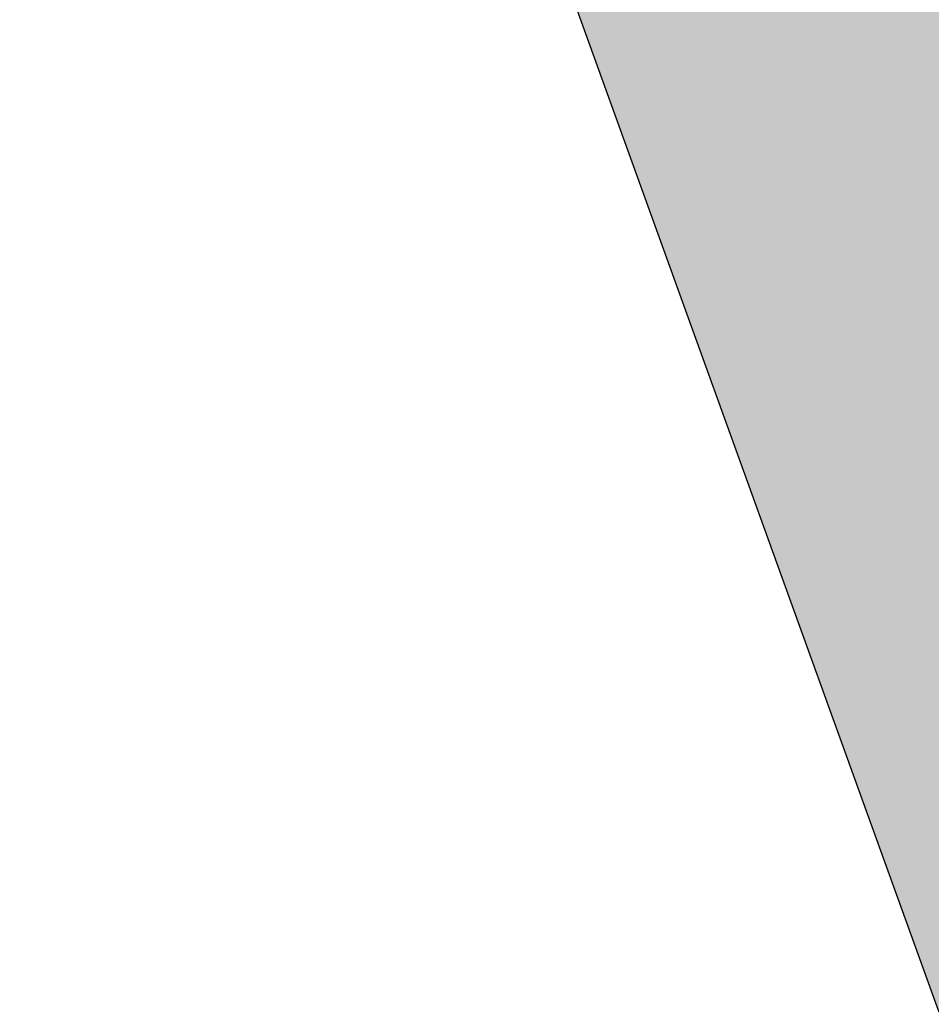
# Model space of a CAD drawing. Header units: millimetres. Extents: x -767 to 1132, y -388 to 938.
# Tile 525 of 656: x -691 to -680, y 326 to 339. Entities that reach past the tile are written whole.
import ezdxf

# ---------------------------------------------------------------- set-up
doc = ezdxf.new("R2010")
doc.units = ezdxf.units.MM
doc.header["$LTSCALE"] = 0.5
doc.layers.add('BPR-LS_COL_Grün', color=255, linetype='Continuous', lineweight=25)
doc.layers.add('LPB_-_LPB_SRF_PROM', color=255, linetype='Continuous', lineweight=13)

# ---------------------------------------------------------------- blocks, each defined once
blk = doc.blocks.new('S_Grünflächen (2D)')
at = {"layer": 'BPR-LS_COL_Grün', "linetype": 'Continuous', "lineweight": 0}
h = blk.add_hatch(color=9, dxfattribs=at)
edge = h.paths.add_edge_path()
edge.add_line((-412.135, 27.332), (-413.233, 25.358))
edge.add_line((-413.233, 25.358), (-413.367, 24.917))
edge.add_line((-413.367, 24.917), (-413.424, 24.014))
edge.add_line((-413.424, 24.014), (-399.52, -15.297))
edge.add_line((-399.52, -15.297), (-375.897, -80.765))
edge.add_line((-375.897, -80.765), (-347.813, -159.082))
edge.add_line((-347.813, -159.082), (-343.292, -171.382))
edge.add_line((-343.292, -171.382), (-328.728, -211.528))
edge.add_arc((-348.852, -177.71), 39.352, 300.7569, 301.3975)
edge.add_arc((-333.04, -203.618), 9, 301.3975, 379.9175)
edge.add_line((-324.578, -200.552), (-349.67, -131.326))
edge.add_line((-349.67, -131.326), (-349.673, -131.319))
edge.add_line((-349.673, -131.319), (-351.776, -125.49))
edge.add_line((-351.776, -125.49), (-389.229, -22.126))
edge.add_arc((-188.97, 50.436), 213, 197.73354, 199.91753, ccw=False)
edge.add_arc((-1153.835, -258.114), 800, 17.73354, 19.039978)
edge.add_line((-397.603, 2.868), (-397.603, 2.868))
edge.add_arc((-364.102, 16.958), 36.343, 198.9196, 202.812, ccw=False)
edge.add_line((-398.482, 5.174), (-398.482, 5.174))
edge.add_line((-398.482, 5.174), (-399.895, 9.125))
edge.add_line((-399.895, 9.125), (-399.895, 9.125))
edge.add_arc((-470.74, -22.144), 77.439, 23.81579, 34.55228)
edge.add_line((-406.961, 21.776), (-406.961, 21.776))
edge.add_line((-406.961, 21.776), (-406.961, 21.776))
edge.add_arc((-386.508, 35.86), 24.833, 198.8536, 214.5523, ccw=False)
edge.add_line((-410.009, 27.835), (-410.009, 27.835))
edge.add_arc((-410.725, 26.119), 1.86, 67.3435, 139.282)
at = {"layer": 'BPR-LS_COL_Grün', "elevation": 35.7, "flags": 128}
blk.add_lwpolyline([(-413.424, 24.014), (-399.52, -15.297), (-375.897, -80.765), (-347.813, -159.082), (-343.292, -171.382), (-328.728, -211.528, 0.002795), (-328.351, -211.301, 0.356674), (-324.578, -200.552), (-349.67, -131.326), (-349.673, -131.319), (-351.776, -125.49), (-389.229, -22.126, -0.00953), (-391.849, -14.442, 0.0057), (-397.603, 2.868), (-397.603, 2.868, -0.016985), (-398.482, 5.174), (-398.482, 5.174), (-399.895, 9.125), (-399.895, 9.125, 0.046881), (-406.961, 21.776)], format="xyb", dxfattribs=at)

msp = doc.modelspace()

# ---------------------------------------------------------------- block references
at = {"layer": 'LPB_-_LPB_SRF_PROM', "color": 7}
msp.add_blockref('S_Grünflächen (2D)', (-291.512, 372.072, 14.1), dxfattribs=at)

doc.saveas('drawing.dxf')
